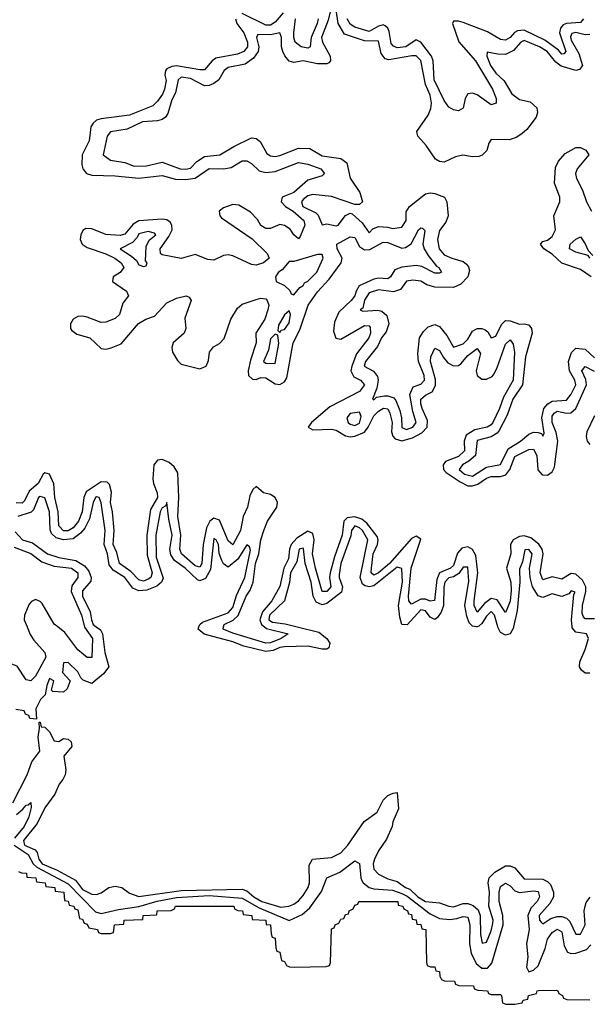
# Model space of a CAD drawing. Header units: inches. Extents: x 2710751 to 2829008, y 857003 to 965602.
# Tile 276 of 320: x 2786803 to 2789227, y 878392 to 882586. Entities that reach past the tile are written whole.
import ezdxf

# ---------------------------------------------------------------- set-up
doc = ezdxf.new("R2010")
doc.units = ezdxf.units.IN
doc.header["$MEASUREMENT"] = 0
doc.layers.add('C7887', color=7, linetype='Continuous')
doc.layers.add('C7888', color=7, linetype='Continuous')

msp = doc.modelspace()

# ---------------------------------------------------------------- linework, layer by layer
at = {"layer": 'C7887', "color": 2}
for points, elevation in [([(2786834.3, 880000), (2786847.3, 879967.3), (2786862.8, 879942.8), (2786910, 879890.4), (2786914.3, 879870), (2786870, 879789.5), (2786850, 879769.6), (2786830, 879774.5), (2786792, 879832), (2786770, 879841.1), (2786750, 879838.9), (2786710, 879824), (2786684.5, 879830), (2786669.7, 879850), (2786666, 879890), (2786686, 879950), (2786688.5, 879990), (2786683.2, 880000)], 2), ([(2787129.1, 880000), (2787146.4, 879986.4), (2787155.5, 879970), (2787166, 879890), (2787182, 879830), (2787160.4, 879799.6), (2787110, 879759), (2787072.7, 879772.7), (2787062.7, 879782.7), (2787050, 879808), (2787010, 879848), (2786990, 879846), (2786985.4, 879805.4), (2787018, 879770), (2787004.5, 879735.5), (2786990, 879721.2), (2786944, 879724), (2786938, 879730), (2786948, 879770), (2786930, 879779), (2786918, 879750), (2786912, 879710), (2786891.3, 879690), (2786871.3, 879650), (2786874, 879606), (2786846, 879610), (2786842, 879622), (2786827.3, 879627.3), (2786822, 879642), (2786787.3, 879647.3)], 6), ([(2787078.4, 880000), (2787078.7, 879998.7), (2787112.3, 879950), (2787110, 879869.3), (2787090, 879869.6), (2787050, 879902.4), (2786995.7, 879975.7), (2786964.9, 880000)], 2), ([(2787984.1, 880000), (2788076.5, 879976.5), (2788110.5, 879950), (2788123, 879930), (2788118.8, 879910), (2788110, 879905.1), (2788090, 879904.2), (2788030, 879917.8), (2787930, 879914.6), (2787910, 879911.6), (2787881.7, 879898.3), (2787850, 879894.6), (2787757.3, 879917.3), (2787710, 879936.5), (2787588.5, 879968.4), (2787562.7, 879990), (2787565.9, 880000)], 6), ([(2787844.3, 880000), (2787852.8, 879992.8), (2787946, 879970), (2787916, 879950), (2787870, 879931.1), (2787850, 879929.8), (2787710, 879972.4), (2787669.6, 879990), (2787671.1, 880000)], 2), ([(2788750.6, 880000), (2788750, 879999.7), (2788747.5, 880000)], 6), ([(2788905.3, 880000), (2788904.4, 879995.6), (2788890, 879969.4), (2788870, 879964.5), (2788850, 879975.1), (2788838, 879998), (2788837.5, 880000)], 6), ([(2789230, 879802.4), (2789210, 879802.9), (2789194.5, 879814.5), (2789185.1, 879830), (2789187.3, 879850), (2789210, 879902.8), (2789223.7, 879950), (2789215.3, 879970), (2789170, 879977.6), (2789154.9, 879994.9), (2789154.3, 880000)], 6), ([(2786773.3, 879250), (2786834.5, 879370), (2786855.1, 879424.9), (2786888.7, 879470), (2786882, 879530), (2786888, 879568), (2786886, 879594), (2786890, 879594), (2786894, 879574), (2786910, 879572), (2786930, 879552), (2786950, 879514), (2786970, 879512), (2786990, 879524.7), (2787010, 879522), (2787022, 879510), (2787024.7, 879490), (2786991, 879449), (2786998.8, 879390), (2786996, 879370), (2786986, 879350), (2786970.6, 879329.4), (2786952.7, 879287.3), (2786910, 879229.2), (2786877.8, 879162.2), (2786818.9, 879090), (2786823.1, 879070), (2786869.3, 879049.3), (2786878, 879038), (2786884.2, 879010), (2786898.7, 878990), (2786963.1, 878963.1), (2787040.5, 878920.5), (2787070, 878881.1), (2787110, 878861.3), (2787130, 878859.1), (2787150, 878867.3), (2787182, 878890), (2787210, 878895.5), (2787238, 878890), (2787270, 878865.5), (2787310.5, 878850.5), (2787490, 878876.9), (2787750, 878883.1), (2787770, 878874.9), (2787799.5, 878850), (2787834, 878830), (2787914.5, 878805.5), (2787948.7, 878810), (2787970, 878818), (2787990, 878832.2), (2788010, 878855.5), (2788031.3, 878890), (2788036.9, 878910), (2788035.1, 878984.9), (2788048.7, 879010), (2788130, 879017.1), (2788170, 879037.1), (2788199.6, 879070), (2788269.7, 879170.4), (2788325.2, 879210), (2788350, 879261), (2788370, 879281), (2788392, 879292), (2788410, 879294), (2788415.9, 879224.1), (2788390.7, 879169.3), (2788387.7, 879150), (2788364.4, 879095.6), (2788330, 879046), (2788313.7, 879010), (2788307.7, 878990), (2788310, 878967.7), (2788330, 878946), (2788370, 878926.4), (2788410, 878914.8), (2788444.9, 878890), (2788463, 878883), (2788498, 878850), (2788530, 878829.2), (2788590, 878824.9), (2788630, 878810.3), (2788650, 878807.8), (2788690, 878822), (2788710, 878822), (2788733.3, 878813.3), (2788753.8, 878793.8), (2788763.1, 878770), (2788763.7, 878690), (2788772, 878652), (2788790, 878656), (2788810, 878704.7), (2788816.6, 878736.6), (2788818, 878750), (2788799.6, 878810), (2788802.6, 878870), (2788796.9, 878910), (2788801.6, 878930), (2788825.5, 878954.5), (2788870, 878981.6), (2788890, 878981.6), (2788910, 878973.4), (2788950, 878926), (2789030, 878925.7), (2789050, 878914.9), (2789061.8, 878901.8), (2789074.4, 878870), (2789074.4, 878850), (2789059.1, 878820.9), (2789013.4, 878770), (2789014.8, 878750), (2789022, 878742), (2789030, 878734.8), (2789063.1, 878756.9), (2789090, 878765.7), (2789110, 878765.7), (2789130, 878758.4), (2789145.1, 878745.1), (2789170, 878691), (2789190, 878691), (2789209.3, 878730), (2789205.6, 878790), (2789209.6, 878810.4), (2789213.9, 878826.1), (2789231.2, 878848.8)], 6), ([(2786790, 879201.1), (2786817, 879223), (2786830, 879240.7), (2786838.6, 879241.4), (2786850, 879251.3), (2786852, 879230), (2786842.6, 879190), (2786821.5, 879150), (2786780.3, 879099.7)], 2), ([(2786779.7, 879070), (2786838.8, 879030), (2786860.6, 878990), (2786875.5, 878975.5), (2787010, 878904.6), (2787126, 878786), (2787150, 878778.5), (2787223.6, 878796.4), (2787310, 878808.4), (2787388.8, 878831.2), (2787470, 878847.3), (2787610, 878855.1), (2787750, 878844), (2787822.7, 878802.7), (2787950, 878748.5), (2788005.7, 878774.3), (2788037.7, 878802.3), (2788087.3, 878872.8), (2788110, 878930.6), (2788165.8, 878954.2), (2788230, 879002.8), (2788250, 878992), (2788254.9, 878930), (2788259.9, 878919.9), (2788265.5, 878910), (2788290.7, 878890), (2788310, 878883.9), (2788390, 878877.6), (2788430, 878863.5), (2788451.9, 878851.9), (2788550, 878778), (2788590, 878757.4), (2788633.4, 878753.4), (2788662.9, 878757.1), (2788690, 878766.7), (2788710, 878763), (2788719.1, 878730), (2788718, 878650), (2788725.2, 878610), (2788746.3, 878566.3), (2788770, 878545.7), (2788794.3, 878545.7), (2788812.8, 878567.2), (2788860.3, 878730), (2788859.3, 878770), (2788843.5, 878830), (2788844.2, 878870), (2788850, 878894), (2788870, 878908), (2788890, 878897.1), (2788910, 878875.8), (2788930, 878868.7), (2788990, 878875.3), (2789010, 878871.8), (2789015.3, 878850), (2789005.7, 878830), (2788978.2, 878801.8), (2788965.5, 878770), (2788971.2, 878710), (2788960.2, 878650), (2788965.3, 878594.7), (2788960.5, 878550), (2788970, 878531), (2788990, 878537.3), (2789010, 878556), (2789039.6, 878630), (2789049.7, 878670), (2789070, 878698.4), (2789090, 878711.6), (2789110, 878700.7), (2789120.7, 878640.7), (2789134.4, 878614.4), (2789150, 878608), (2789170, 878610.3), (2789214.8, 878625.3), (2789234.2, 878645.8)], 2), ([(2786798, 878958), (2786811.3, 878951.3), (2786832, 878950), (2786834, 878934), (2786872, 878930), (2786874, 878914), (2786912, 878910), (2786914, 878894), (2786952, 878890), (2786954, 878874), (2786990.7, 878870), (2786994, 878834), (2787010, 878832), (2787014, 878814), (2787034, 878810), (2787038, 878798), (2787050, 878794), (2787058, 878758), (2787070, 878754), (2787078, 878738), (2787090, 878734), (2787098, 878718), (2787134, 878710), (2787138, 878698), (2787150, 878694), (2787190, 878694), (2787202, 878698), (2787206, 878730), (2787246, 878734), (2787248, 878750), (2787327.3, 878752.7), (2787328.7, 878770), (2787387.3, 878772.7), (2787388.7, 878790), (2787448.4, 878791.6), (2787462, 878798), (2787466, 878810), (2787714, 878810), (2787718, 878798), (2787731.6, 878791.6), (2787752, 878790), (2787754, 878774), (2787791.3, 878770), (2787792.7, 878752.7), (2787851, 878750), (2787852, 878732), (2787871, 878730), (2787872.7, 878692.7), (2787878, 878678), (2787890, 878674), (2787892.7, 878632.7), (2787898, 878618), (2787910, 878614), (2787918, 878578), (2787930, 878574), (2787938, 878558), (2787951.6, 878551.6), (2787970.9, 878550.9), (2788107.3, 878552.7), (2788122, 878558), (2788126, 878570), (2788130, 878714), (2788142, 878718), (2788146, 878730), (2788162, 878738), (2788170, 878754), (2788182, 878758), (2788190, 878774), (2788202, 878778), (2788206, 878790), (2788222, 878798), (2788230, 878814), (2788242, 878818), (2788246, 878830), (2788412, 878830), (2788414, 878814), (2788434, 878810), (2788438, 878798), (2788454, 878790), (2788458, 878778), (2788470, 878774), (2788474, 878754), (2788490, 878752), (2788492.7, 878732.7), (2788510, 878731.3), (2788514, 878714), (2788532, 878710), (2788534, 878570), (2788538, 878558), (2788552, 878552), (2788570, 878551.3), (2788574, 878534), (2788590, 878532), (2788591.6, 878511.6), (2788598, 878498), (2788611.3, 878491.3), (2788654, 878490), (2788658, 878478), (2788672, 878472), (2788734, 878470), (2788738, 878458), (2788752.7, 878452.7), (2788794, 878450), (2788798, 878438), (2788810, 878434), (2788850, 878434), (2788854, 878430), (2788858, 878398), (2788872.7, 878392.7), (2788910, 878392), (2788942, 878398), (2788946, 878410), (2788966, 878414), (2788968, 878430), (2789002, 878438), (2789006, 878450), (2789011.3, 878451.3), (2789088, 878452), (2789094, 878450), (2789098, 878438), (2789114, 878430), (2789118, 878418), (2789132, 878412), (2789229, 878411)], -2)]:
    msp.add_lwpolyline(points, dxfattribs=dict(at, elevation=elevation))
at = {"layer": 'C7888', "color": 2}
for points, elevation in [([(2788130, 882642), (2788116.5, 882583.5), (2788088, 882510), (2788092.4, 882490), (2788124.9, 882430), (2788126, 882410), (2788118.5, 882401.5), (2788110, 882397.2), (2788070, 882398.4), (2788010, 882411.1), (2787970, 882403.7), (2787950, 882409.2), (2787931.1, 882431.1), (2787922.4, 882450), (2787917.4, 882470), (2787918, 882510), (2787910, 882529.2), (2787870, 882521.5), (2787816.9, 882523.1), (2787810.6, 882510), (2787820.3, 882470), (2787818.7, 882450), (2787798.8, 882421.2), (2787763, 882397), (2787690, 882382), (2787674, 882370), (2787650.3, 882329.7), (2787630, 882313.6), (2787610, 882305.1), (2787590, 882304.5), (2787530, 882335.1), (2787490, 882341.6), (2787477.1, 882330), (2787466, 882274), (2787450, 882244), (2787434.2, 882185.8), (2787424, 882170), (2787410, 882160.7), (2787390, 882155.6), (2787326, 882150), (2787260.5, 882119.5), (2787190, 882108.7), (2787176, 882090), (2787158, 882010), (2787190, 881986.8), (2787250, 881977.3), (2787290, 881962.4), (2787343.1, 881963.1), (2787410, 881979.5), (2787486, 881950), (2787510, 881948.9), (2787530, 881953.4), (2787557.7, 881982.3), (2787590, 882003.1), (2787655.3, 882010), (2787714, 882046), (2787790, 882082), (2787810, 882079.1), (2787826.7, 882066.7), (2787855.2, 882015.2), (2787870, 882006), (2787890, 882003.1), (2787910, 882007.2), (2787990, 882038.9), (2788037.5, 882037.5), (2788090, 882006), (2788170, 881994.4), (2788195.6, 881975.6), (2788210, 881911.3), (2788251.3, 881850), (2788262, 881810), (2788250, 881798), (2788230, 881798), (2788130, 881832), (2788050, 881840.9), (2788030, 881836.2), (2788010, 881819.3), (2788003, 881810), (2788008.4, 881790), (2788063.8, 881763.8), (2788073.2, 881753.2), (2788090, 881712), (2788110, 881716), (2788150, 881707.7), (2788158, 881710), (2788190, 881751.3), (2788210, 881761), (2788218.8, 881758.8), (2788261.1, 881721.1), (2788290, 881678), (2788305.6, 881694.4), (2788330, 881704.9), (2788370, 881702), (2788390, 881696), (2788430, 881702), (2788448, 881730), (2788447.3, 881767.3), (2788462, 881790), (2788530, 881844), (2788550, 881847.7), (2788570, 881844.9), (2788610.5, 881830.5), (2788621, 881810), (2788626.8, 881750), (2788616.3, 881723.7), (2788590, 881688), (2788582, 881650), (2788588, 881610), (2788610, 881584.9), (2788642, 881570), (2788690, 881556), (2788704.9, 881544.9), (2788713.4, 881533.4), (2788716.8, 881516.8), (2788710.8, 881490), (2788680.5, 881459.5), (2788650, 881445.2), (2788570, 881446), (2788535.9, 881455.9), (2788510, 881472.7), (2788476.5, 881476.5), (2788450, 881472.3), (2788423.4, 881436.6), (2788393.4, 881426.6), (2788330, 881435.1), (2788290, 881422.7), (2788271.3, 881391.3), (2788263.5, 881356.5), (2788252, 881350), (2788264, 881344), (2788327.9, 881347.9), (2788344.5, 881344.5), (2788365.5, 881325.5), (2788374.8, 881290), (2788363.4, 881256.6), (2788343, 881230), (2788325.8, 881194.2), (2788274.8, 881130), (2788268.5, 881110), (2788308.3, 881088.3), (2788325.8, 881065.8), (2788328.4, 881050), (2788323.4, 881016.6), (2788304.7, 880970), (2788310, 880967.3), (2788322, 880978), (2788356.3, 880983.7), (2788370, 880984.2), (2788395.4, 880975.4), (2788404.2, 880964.2), (2788421.2, 880921.2), (2788427.9, 880890), (2788429.3, 880849.3), (2788450, 880840.3), (2788477, 880850), (2788491.1, 880870), (2788476.6, 880916.6), (2788463.6, 880990), (2788477.6, 881022.4), (2788510, 881033.4), (2788526.6, 881050), (2788525.1, 881070), (2788500.7, 881130), (2788497.5, 881162.5), (2788505.2, 881230), (2788522, 881258), (2788542, 881278), (2788570, 881287.3), (2788590, 881278.8), (2788620.9, 881240.9), (2788650, 881191.3), (2788690, 881205.5), (2788710, 881224.9), (2788730, 881258.8), (2788750, 881270.7), (2788770, 881270.7), (2788784.4, 881264.4), (2788796.1, 881256.1), (2788810, 881231.3), (2788830, 881238), (2788853, 881287), (2788870, 881304), (2788890, 881303.8), (2788930, 881288.4), (2788950.7, 881290.7), (2788970, 881286), (2788980.7, 881270), (2788984.9, 881250), (2788955.3, 881150), (2788943.1, 881030), (2788902.3, 880970), (2788878.4, 880901.6), (2788844.1, 880835.9), (2788835.5, 880824.5), (2788810.3, 880809.7), (2788750, 880793.3), (2788742.4, 880730), (2788714.8, 880705.2), (2788688, 880690), (2788673, 880670), (2788696.3, 880650), (2788730, 880641.7), (2788790, 880680.3), (2788850, 880690.6), (2788882.2, 880757.8), (2788935.1, 880790), (2788970, 880820.5), (2788990, 880828.2), (2789010, 880827.7), (2789023.5, 880823.5), (2789030, 880812), (2789035.1, 880824.9), (2789026, 880890), (2789033.3, 880930), (2789050.8, 880949.2), (2789070, 880961.1), (2789130, 880964.9), (2789150, 880990.7), (2789169.6, 881030), (2789166, 881050), (2789143, 881090), (2789138.7, 881130), (2789151.7, 881168.3), (2789170, 881186), (2789210, 881182.8), (2789250, 881144.9)], 6), ([(2787924.5, 882615.5), (2787890, 882575.1), (2787870, 882562.4), (2787850, 882563.1), (2787750, 882611.5)], 2), ([(2789230, 882522.6), (2789210, 882521.7), (2789170, 882530.8), (2789152.7, 882527.3), (2789147.1, 882512.9), (2789150, 882498.8), (2789182.2, 882442.2), (2789198, 882390), (2789186.2, 882373.8), (2789170.4, 882369.6), (2789107.8, 882387.8), (2789084.9, 882404.9), (2789047.8, 882450), (2789015.6, 882470), (2788950, 882496.9), (2788936.3, 882490), (2788905.1, 882454.9), (2788870, 882438), (2788838.3, 882438.3), (2788792, 882448), (2788790.8, 882430), (2788807.2, 882390), (2788830, 882358), (2788865.1, 882325.1), (2788898, 882270), (2788930, 882246.4), (2788975.8, 882235.8), (2789004, 882210), (2789007.3, 882190), (2789001, 882170), (2788962, 882118), (2788940.7, 882099.3), (2788916.3, 882083.7), (2788885.8, 882074.2), (2788810, 882075.3), (2788799.8, 882060.2), (2788790.9, 882029.1), (2788770.9, 882009.1), (2788757.3, 882002.7), (2788730, 882001.2), (2788688.9, 882008.9), (2788658, 882002), (2788610, 881979.3), (2788590, 881981.2), (2788572.1, 881992.1), (2788532.7, 882050), (2788497.2, 882090), (2788493.2, 882110), (2788541.2, 882178.8), (2788552.8, 882207.2), (2788555.1, 882230), (2788550, 882264), (2788529.7, 882309.7), (2788510, 882412), (2788490, 882431.2), (2788472.3, 882432.3), (2788374.2, 882414.2), (2788358.4, 882418.4), (2788341.5, 882441.4), (2788330, 882494.5), (2788270, 882495.6), (2788184.8, 882524.7), (2788158.9, 882570), (2788150, 882628)], 6), ([(2787721.3, 882590), (2787727.2, 882570), (2787756.5, 882530), (2787772.3, 882490), (2787772.7, 882470), (2787757.1, 882450), (2787730, 882438.3), (2787638.5, 882421.4), (2787622, 882410), (2787590, 882372.3), (2787570, 882371.6), (2787470, 882388.7), (2787450, 882386.6), (2787430, 882377), (2787423, 882370), (2787421.3, 882350), (2787427, 882327), (2787419, 882290), (2787410.9, 882269.1), (2787390, 882238.4), (2787370, 882218.7), (2787270, 882179.7), (2787150, 882163.5), (2787130, 882157.4), (2787115.3, 882144.7), (2787105.3, 882130), (2787098.9, 882070), (2787068.8, 882010), (2787067.3, 881967.3), (2787072.4, 881950), (2787087.7, 881930), (2787110, 881923.7), (2787210, 881920.9), (2787310, 881911.3), (2787410, 881922.6), (2787466.5, 881906.5), (2787510, 881904.4), (2787550, 881911.4), (2787610, 881951.6), (2787670, 881950.3), (2787703.8, 881956.2), (2787750, 881984), (2787770, 881984.9), (2787790, 881973.4), (2787821.8, 881941.8), (2787850, 881934.9), (2787890, 881939.5), (2787990, 881977.1), (2788030, 881970.4), (2788084.7, 881950), (2788101, 881930), (2788090, 881921.2), (2788030, 881901.6), (2787970, 881849.7), (2787920.7, 881830), (2787915.5, 881810), (2787934.9, 881790), (2787966.7, 881770), (2788011.8, 881730), (2788016, 881710), (2787997.1, 881662.9), (2787990, 881652.3), (2787970, 881669.6), (2787953.8, 881693.8), (2787930, 881709.7), (2787910, 881712.8), (2787870, 881696.9), (2787850, 881696.9), (2787829.8, 881709.8), (2787814.5, 881734.5), (2787785.9, 881765.9), (2787735.7, 881795.7), (2787710, 881798.5), (2787670, 881784.7), (2787652.4, 881770), (2787654.4, 881750), (2787661.8, 881741.8), (2787793, 881653), (2787856.4, 881590), (2787865.5, 881570), (2787840.7, 881550), (2787810, 881539.7), (2787790, 881542.6), (2787710, 881579.7), (2787690, 881584.4), (2787670, 881582), (2787630, 881562.2), (2787604, 881564), (2787550, 881585.7), (2787490, 881568.5), (2787410, 881584.4), (2787403, 881590), (2787401.1, 881610), (2787438.3, 881661.7), (2787452.6, 881690), (2787451, 881711), (2787443.5, 881723.5), (2787430, 881732.8), (2787410, 881736), (2787310, 881728.6), (2787285.4, 881714.6), (2787250, 881672.8), (2787230, 881667), (2787170, 881671.1), (2787110, 881694.3), (2787084, 881696), (2787071.7, 881688.3), (2787062.6, 881670), (2787060.3, 881650), (2787069.1, 881629.1), (2787090, 881616), (2787170, 881588.9), (2787208.2, 881570), (2787234.9, 881550), (2787247, 881530), (2787231.2, 881508.8), (2787200.7, 881490), (2787198, 881470), (2787258, 881430), (2787266, 881410), (2787241.8, 881378.2), (2787228.4, 881330), (2787210, 881313.3), (2787170, 881296.9), (2787150, 881295.4), (2787090, 881318.9), (2787070, 881323.5), (2787050, 881322), (2787030.5, 881310), (2787019.5, 881290), (2787019.5, 881270), (2787023.6, 881263.6), (2787046.8, 881246.8), (2787102, 881230), (2787150, 881185.3), (2787170, 881182.3), (2787192.3, 881187.8), (2787234.6, 881205.4), (2787308.8, 881291.2), (2787339.3, 881310), (2787376.8, 881323.2), (2787430, 881379.5), (2787470, 881399.6), (2787511, 881410), (2787523.7, 881403.7), (2787533.4, 881390), (2787505.4, 881314.6), (2787510.2, 881269.8), (2787503.7, 881250), (2787456.5, 881210), (2787450.2, 881190), (2787454, 881170), (2787474.5, 881134.5), (2787490, 881118), (2787570, 881098.9), (2787596.2, 881110), (2787606.1, 881133.9), (2787611.3, 881170), (2787628, 881192), (2787653, 881207), (2787672.7, 881227.3), (2787701, 881310), (2787730, 881357.6), (2787750, 881374.3), (2787810, 881394.3), (2787830, 881400.3), (2787850, 881396.5), (2787857, 881390), (2787863.1, 881370), (2787859, 881350), (2787846, 881310), (2787807.6, 881250), (2787808.9, 881210), (2787784.9, 881135), (2787775.6, 881090), (2787776.4, 881070), (2787794.2, 881054.2), (2787810, 881053.7), (2787830, 881061.7), (2787850, 881060.3), (2787890, 881035.3), (2787910, 881031.5), (2787930, 881043.1), (2787939.6, 881060.4), (2787967.4, 881210), (2787995.5, 881264.5), (2788031.3, 881370), (2788070, 881426.4), (2788120, 881480), (2788171.5, 881550), (2788175.8, 881570), (2788153.6, 881610), (2788152.7, 881630), (2788210, 881660.4), (2788230, 881658), (2788250, 881619.3), (2788270, 881605.7), (2788292.7, 881607.3), (2788350, 881638.7), (2788370, 881636.5), (2788430, 881612.9), (2788444.8, 881615.3), (2788468.8, 881631.2), (2788500.7, 881690), (2788510, 881699.3), (2788517.6, 881697.6), (2788527.5, 881687.5), (2788518.9, 881630), (2788524.2, 881610), (2788541, 881581), (2788576.5, 881536.5), (2788587.3, 881530), (2788598.8, 881510), (2788590, 881505.6), (2788570, 881506.6), (2788514.7, 881534.7), (2788490, 881539.2), (2788429, 881531), (2788400.2, 881519.8), (2788381.6, 881490), (2788370, 881482.6), (2788330, 881484.2), (2788310, 881480.4), (2788248.2, 881451.8), (2788234.7, 881430), (2788228.9, 881410), (2788214.3, 881390), (2788160.7, 881339.3), (2788142.8, 881297.2), (2788139, 881259), (2788148.8, 881228.8), (2788170, 881224.9), (2788270, 881283.1), (2788290, 881282), (2788295.2, 881275.3), (2788296.1, 881250), (2788288.9, 881230), (2788237.2, 881162.8), (2788216.1, 881110), (2788212.7, 881090), (2788224.7, 881064.7), (2788253, 881050), (2788270.3, 881030), (2788250, 881002), (2788123.4, 880936.6), (2788044.9, 880870), (2788031.3, 880850), (2788050, 880838.8), (2788130, 880841.3), (2788150, 880838), (2788190, 880813.1), (2788210, 880808.8), (2788230, 880811.3), (2788270.8, 880829.2), (2788286.2, 880850), (2788310, 880898.7), (2788330, 880919), (2788351.4, 880931.4), (2788370, 880928), (2788379, 880910), (2788387.7, 880870), (2788384.9, 880830), (2788391.2, 880811.2), (2788400.8, 880800.8), (2788430, 880792.3), (2788475, 880805), (2788514.1, 880825.9), (2788536.9, 880850), (2788539, 880879), (2788516, 880930), (2788509.8, 880950), (2788509.8, 880970), (2788530, 880987), (2788559.3, 881000.7), (2788572.5, 881027.5), (2788573.4, 881053.4), (2788551.2, 881130), (2788553, 881150), (2788570, 881187.3), (2788590, 881176.3), (2788606.4, 881146.4), (2788624.6, 881124.6), (2788650, 881111.6), (2788670, 881113.4), (2788680.1, 881119.9), (2788710, 881155.3), (2788750, 881185.5), (2788764.1, 881164.1), (2788745.7, 881090), (2788750.2, 881070.3), (2788770, 881054.6), (2788790, 881054), (2788813.4, 881066.6), (2788822, 881078), (2788835.4, 881104.6), (2788870, 881204), (2788890, 881222), (2788903.1, 881203.1), (2788908.5, 881170), (2788903.6, 881050), (2788861.6, 880978.4), (2788844.9, 880930), (2788816.5, 880870), (2788810, 880860.5), (2788793, 880850), (2788740.7, 880839.3), (2788704, 880816), (2788694.9, 880790), (2788696, 880750), (2788670, 880725.6), (2788615.8, 880704.2), (2788605.3, 880690), (2788606.7, 880670), (2788617.6, 880657.6), (2788677.2, 880617.2), (2788710, 880600.7), (2788730, 880600.2), (2788752.4, 880607.6), (2788790, 880633.6), (2788810, 880639.6), (2788850, 880640.3), (2788872.5, 880647.5), (2788889.8, 880670.2), (2788910, 880724.9), (2788970, 880754.6), (2788990, 880755.8), (2789003.6, 880730), (2789008.1, 880668.1), (2789027.3, 880647.3), (2789050, 880645.3), (2789070, 880660.4), (2789079.6, 880680.4), (2789093.1, 880790), (2789086.8, 880826.8), (2789069.8, 880870), (2789070, 880897.3), (2789077.6, 880910), (2789090, 880917.8), (2789130, 880910.2), (2789148.5, 880911.5), (2789169.8, 880930.2), (2789215.1, 881030), (2789213.1, 881053.1), (2789195.6, 881090), (2789210, 881108), (2789248.1, 881088.1)], 2), ([(2788073.2, 882590), (2788068.9, 882570), (2788043.1, 882510), (2788039.1, 882470), (2788030, 882464.2), (2788001.2, 882470), (2787976.2, 882490), (2787969.8, 882509.8), (2787969.8, 882529.8), (2787976.4, 882590)], 2), ([(2789202, 882590), (2789190, 882573.2), (2789130, 882569.8), (2789116.4, 882563.6), (2789104.2, 882550), (2789100.8, 882530), (2789126.8, 882450), (2789119.3, 882440.7), (2789110, 882439.5), (2789095.8, 882455.8), (2789037.9, 882497.9), (2788950, 882541.4), (2788921.8, 882538.2), (2788909.1, 882530.9), (2788890, 882509.6), (2788870, 882498.7), (2788850, 882501.6), (2788793.9, 882533.9), (2788690, 882574), (2788670, 882579.6), (2788650, 882579), (2788644.9, 882570), (2788672.1, 882492.1), (2788742.6, 882410), (2788816, 882290), (2788830.5, 882249.5), (2788830.4, 882229.6), (2788810, 882223.6), (2788750, 882265.1), (2788730, 882273), (2788710.4, 882269.6), (2788699.5, 882250), (2788690, 882208.7), (2788670, 882197.2), (2788650, 882201.2), (2788630, 882212.7), (2788610, 882241.2), (2788566.6, 882330), (2788562.3, 882410), (2788556.3, 882430), (2788510, 882489.6), (2788490, 882499.3), (2788446.8, 882470), (2788410, 882465.3), (2788393.4, 882473.4), (2788384.7, 882484.7), (2788374.9, 882534.9), (2788369.7, 882549.7), (2788359.1, 882559.1), (2788350, 882563.6), (2788330, 882557.6), (2788290, 882536), (2788230, 882554), (2788210, 882567.1), (2788197.3, 882590)], 2), ([(2789236, 881490), (2789190, 881522), (2789110, 881549.4), (2789070, 881586.6), (2789034, 881610), (2789019, 881630), (2789030, 881641), (2789050, 881646.8), (2789070, 881662.8), (2789083.7, 881690), (2789076.2, 881750), (2789102, 881810), (2789102.6, 881830), (2789079.5, 881890), (2789083.2, 881956.8), (2789096.6, 881983.4), (2789124.8, 882015.2), (2789149.5, 882030.5), (2789170, 882040.7), (2789190, 882040.7), (2789212, 882030), (2789224.7, 882010), (2789176.3, 881950), (2789168.4, 881930), (2789172.2, 881910), (2789199.1, 881859.1), (2789215.3, 881810), (2789237, 881770)], 6), ([(2789229.2, 881570), (2789222, 881582), (2789170, 881596), (2789142.7, 881610), (2789146, 881630), (2789170, 881651.3), (2789190, 881661), (2789210, 881631.3), (2789222, 881602), (2789242, 881582)], 2), ([(2789250, 880898), (2789217.3, 880830), (2789213.8, 880810), (2789218, 880790), (2789230, 880777)], 2), ([(2787671.1, 880000), (2787672.7, 880010), (2787711.8, 880028.2), (2787732.5, 880047.5), (2787766.6, 880130), (2787784.2, 880155.8), (2787796.8, 880190), (2787807.3, 880270), (2787820.8, 880310), (2787829.8, 880370), (2787842.2, 880410), (2787858.2, 880450), (2787897.3, 880510), (2787900.4, 880530), (2787890.9, 880550.9), (2787870, 880563.5), (2787841.2, 880570), (2787810, 880598), (2787794.8, 880585.2), (2787782.6, 880557.4), (2787772.9, 880510), (2787754.9, 880470), (2787742.6, 880410), (2787710, 880349.6), (2787690, 880366), (2787653.8, 880453.8), (2787630, 880462), (2787612.7, 880450), (2787598.4, 880421.6), (2787583.6, 880350), (2787578.3, 880270), (2787570, 880254.5), (2787550, 880258.9), (2787491.6, 880310), (2787484.2, 880330), (2787489, 880390), (2787475.6, 880470), (2787480.3, 880550), (2787475.6, 880655.5), (2787461.2, 880681.2), (2787439.7, 880699.7), (2787410, 880712.4), (2787390, 880709.6), (2787374.6, 880690), (2787370.2, 880630), (2787372.2, 880610), (2787387.6, 880570), (2787388.9, 880550), (2787360, 880500), (2787344.7, 880390), (2787345.1, 880305.1), (2787366.3, 880230), (2787361.3, 880210), (2787350, 880202.2), (2787330, 880194), (2787310, 880199.7), (2787275.9, 880235.9), (2787227.4, 880270), (2787216.5, 880316.5), (2787201.4, 880350), (2787205, 880410), (2787198, 880490), (2787188.9, 880530), (2787193.3, 880573.3), (2787185.9, 880605.9), (2787176, 880616), (2787150, 880617.4), (2787085.9, 880574.1), (2787075.5, 880550), (2787068.9, 880490), (2787053.4, 880450), (2787030, 880421.1), (2787010, 880408.9), (2786989.2, 880409.2), (2786969.8, 880430), (2786967.1, 880490), (2786953.3, 880550), (2786948.7, 880608.7), (2786930, 880649.5), (2786910, 880656.2), (2786903, 880650), (2786882.3, 880610), (2786842.9, 880577.1), (2786824.2, 880535.8), (2786814.2, 880525.8), (2786788, 880527.9)], 2), ([(2787565.9, 880000), (2787569.2, 880010), (2787580.7, 880019.3), (2787690, 880059), (2787710, 880081.6), (2787726.2, 880133.8), (2787761.7, 880210), (2787785.6, 880325.6), (2787781.2, 880341.2), (2787770, 880349.2), (2787731.5, 880288.5), (2787690, 880253.2), (2787670, 880268.7), (2787662.8, 880282.8), (2787652.1, 880312.1), (2787649, 880350), (2787639, 880370), (2787630, 880376), (2787615.8, 880244.2), (2787594.3, 880205.7), (2787570, 880195.8), (2787560.1, 880200.1), (2787507.8, 880250), (2787462.5, 880282.5), (2787446.4, 880306.4), (2787441.7, 880330), (2787452.7, 880390), (2787437.8, 880457.8), (2787430, 880528.7), (2787424.7, 880515.3), (2787410, 880506.6), (2787401.1, 880490), (2787381.8, 880390), (2787384.2, 880295.8), (2787413, 880207), (2787407, 880190), (2787386.6, 880173.4), (2787343.8, 880156.2), (2787310, 880153.3), (2787284.9, 880164.9), (2787251.1, 880210), (2787201.3, 880241.3), (2787184.2, 880264.2), (2787176.4, 880310), (2787162.3, 880350), (2787166.6, 880410), (2787150, 880528), (2787142, 880550), (2787130, 880553.6), (2787126, 880550), (2787115.5, 880530), (2787100.7, 880459.3), (2787079.8, 880420.2), (2787061.8, 880398.2), (2787030, 880374.5), (2786990, 880369.7), (2786958.2, 880378.2), (2786938, 880398), (2786932.8, 880412.8), (2786929.6, 880490), (2786910, 880549.2), (2786890, 880555.1), (2786883, 880550), (2786862, 880498), (2786851.8, 880488.2), (2786794.8, 880470)], 6), ([(2789250, 880033.3), (2789210, 880034), (2789202, 880042), (2789197.1, 880057.1), (2789198.7, 880090), (2789213.3, 880150), (2789212.3, 880170), (2789199, 880199), (2789170, 880224.7), (2789150, 880227.1), (2789110, 880202.4), (2789070, 880213), (2789030, 880199.5), (2789018, 880230), (2789030.9, 880310), (2789026.6, 880330), (2789012.3, 880352.3), (2788979.1, 880379.1), (2788950, 880386.8), (2788930, 880384.5), (2788903.1, 880370), (2788891.5, 880350), (2788893.6, 880310), (2788874.4, 880250), (2788893.8, 880190), (2788894.5, 880154.5), (2788890, 880108.7), (2788873.9, 880066.1), (2788870, 880060.9), (2788834.7, 880114.7), (2788810, 880120.4), (2788781.3, 880098.7), (2788750, 880062.9), (2788736.9, 880090), (2788736.8, 880110), (2788753.5, 880230), (2788744.2, 880304.2), (2788729.8, 880329.8), (2788710, 880340.4), (2788684.6, 880335.4), (2788666.8, 880313.2), (2788650, 880261.3), (2788636.4, 880250), (2788590.2, 880229.8), (2788578, 880202), (2788567.9, 880112.1), (2788550.4, 880109.6), (2788530, 880117.7), (2788510, 880117.2), (2788470, 880096.2), (2788459.7, 880110), (2788458, 880130), (2788469.8, 880250), (2788510, 880373.2), (2788490, 880385.6), (2788470, 880375.6), (2788377.7, 880270), (2788330, 880229.8), (2788310, 880220.5), (2788298.4, 880230), (2788299.8, 880250), (2788307.1, 880310), (2788325.8, 880350), (2788328.7, 880370), (2788325, 880385), (2788280.6, 880440.6), (2788258.7, 880458.7), (2788230, 880468), (2788196.4, 880463.6), (2788182.3, 880450), (2788175.6, 880390), (2788142.3, 880297.7), (2788124.4, 880230), (2788121.3, 880210), (2788126.7, 880170), (2788110, 880149.7), (2788089.8, 880150), (2788061.8, 880250), (2788049.8, 880310), (2788056, 880370), (2788050, 880397.2), (2788030, 880407.6), (2787983, 880377), (2787958.6, 880350), (2787951.9, 880330), (2787947.7, 880290), (2787927.7, 880250), (2787910, 880172), (2787875.6, 880110), (2787836.3, 880063.7), (2787825.2, 880030), (2787832.6, 880010), (2787844.3, 880000)], 2), ([(2786783.9, 880403.9), (2786814.8, 880370), (2786856.9, 880356.9), (2786922, 880310), (2786970, 880295.3), (2787042.7, 880282.7), (2787079, 880259), (2787096.9, 880236.9), (2787106.7, 880210), (2787106, 880194), (2787070, 880152.7), (2787070.4, 880130), (2787103.7, 880063.7), (2787108.2, 880030), (2787116.4, 880010), (2787129.1, 880000)], 6), ([(2788747.5, 880000), (2788730, 880002), (2788716.3, 880016.3), (2788705.6, 880045.6), (2788698, 880090), (2788714, 880194), (2788710, 880254), (2788690, 880254.5), (2788672.5, 880227.5), (2788650, 880213.1), (2788630, 880208.2), (2788613.1, 880190), (2788608.4, 880168.4), (2788607.3, 880090), (2788597.6, 880062.4), (2788580.6, 880039.4), (2788570, 880031.6), (2788550, 880041.6), (2788530, 880067.6), (2788510, 880072.1), (2788451.5, 880008.4), (2788430, 880009.3), (2788420.6, 880040.6), (2788415.8, 880090), (2788432.3, 880190), (2788430, 880248.7), (2788410, 880253.7), (2788310, 880174), (2788290, 880169.7), (2788273.7, 880173.7), (2788262.2, 880182.2), (2788252.8, 880210), (2788285.1, 880370), (2788261.7, 880410), (2788250, 880421.7), (2788230, 880429.6), (2788215.6, 880410), (2788212.4, 880387.6), (2788170, 880269), (2788162.8, 880222.8), (2788163.2, 880210), (2788177.4, 880170), (2788172, 880147.9), (2788110, 880099.7), (2788090, 880093.7), (2788065.2, 880105.2), (2788051.9, 880130), (2788043.1, 880190), (2788018, 880270), (2788011.6, 880331.6), (2788010, 880334.5), (2787992, 880330), (2787983.2, 880276.8), (2787956.2, 880230), (2787951.2, 880188.8), (2787930.4, 880110), (2787866.4, 880050), (2787863.9, 880030), (2787879.7, 880019.7), (2787933, 880013), (2787984.1, 880000)], 6), ([(2786779.7, 880339.7), (2786850, 880312.4), (2786897.1, 880277.1), (2786950, 880258.6), (2787024, 880250), (2787050.2, 880230), (2787050.3, 880210), (2787025.2, 880174.8), (2787022.7, 880150), (2787066.7, 880050), (2787078.4, 880000)], 2), ([(2789154.3, 880000), (2789150.9, 880030), (2789162, 880138), (2789167.3, 880147.3), (2789150, 880153.2), (2789139.9, 880140.1), (2789110.5, 880129.5), (2789070, 880140.7), (2789030, 880125.1), (2789010, 880131.8), (2788986, 880170), (2788975.4, 880210), (2788972.8, 880250), (2788984, 880310), (2788970, 880328.7), (2788952.7, 880327.3), (2788943.4, 880276.6), (2788930, 880246), (2788932.4, 880190), (2788920.2, 880070), (2788905.3, 880000)], 6), ([(2786964.9, 880000), (2786950, 880011.8), (2786899, 880099), (2786890, 880108), (2786870, 880115.6), (2786852.9, 880107.1), (2786844.1, 880095.9), (2786823.1, 880050), (2786822.3, 880030), (2786834.3, 880000)], 2), ([(2788837.5, 880000), (2788824.2, 880050), (2788810, 880065.6), (2788790, 880045.1), (2788770, 880013.3), (2788756.9, 880003.1), (2788750.6, 880000)], 6)]:
    msp.add_lwpolyline(points, dxfattribs=dict(at, elevation=elevation))
at = {"layer": 'C7888', "color": 2, "elevation": 6}
for points in [[(2787350, 881684), (2787310, 881674), (2787302.4, 881657.6), (2787283.1, 881636.9), (2787231.3, 881610), (2787279, 881579), (2787299.9, 881559.9), (2787310, 881542), (2787330, 881534), (2787342, 881538), (2787346, 881550), (2787338, 881558), (2787340.7, 881619.3), (2787354, 881646), (2787382, 881670), (2787376.5, 881676.5)], [(2788090, 881586), (2788070, 881586), (2787970, 881555.3), (2787950, 881555.3), (2787919.8, 881520.2), (2787904.7, 881510), (2787892, 881490), (2787894, 881470), (2787930, 881454), (2787952.7, 881432.7), (2787958, 881418), (2787970, 881414), (2787995.3, 881444.7), (2788010, 881454), (2788015.3, 881464.7), (2788030, 881472), (2788068, 881510), (2788095.3, 881570)], [(2787950, 881346), (2787930, 881328), (2787904.7, 881284.7), (2787902, 881262), (2787910, 881254), (2787916.4, 881263.6), (2787930, 881266), (2787950, 881294), (2787955.3, 881330)], [(2787890, 881246), (2787870, 881226), (2787862, 881178), (2787841, 881130), (2787850, 881122.8), (2787890, 881122), (2787906, 881206), (2787902, 881242)], [(2788250, 880914), (2788210, 880909), (2788194.8, 880890), (2788200.5, 880870), (2788210, 880862.4), (2788230, 880857.6), (2788250, 880867), (2788256.1, 880896.1)]]:
    msp.add_lwpolyline(points, close=True, dxfattribs=at)

doc.saveas('drawing.dxf')
